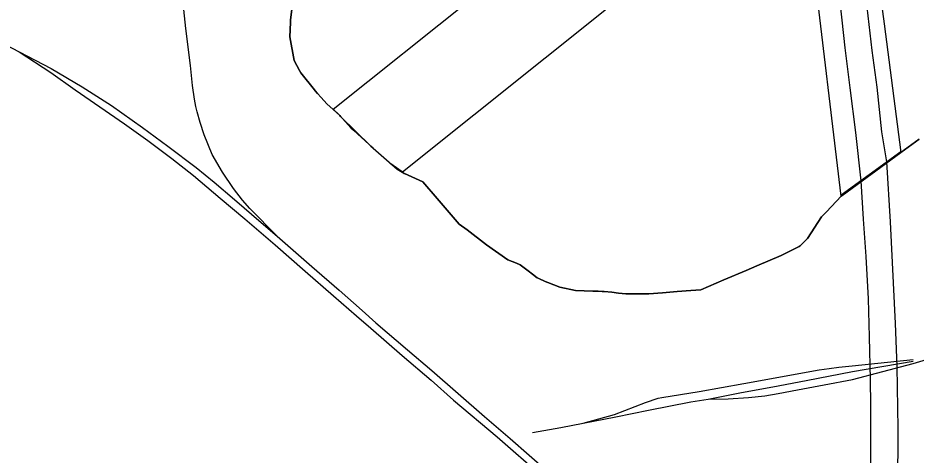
# Model space of a CAD drawing. Extents: x -2233 to 187241, y 4582 to 150524.
# Drawn here: x 98369 to 100056, y 59064 to 59885 of the extents above; entities that cross this region are included whole.
import ezdxf

# ---------------------------------------------------------------- set-up
doc = ezdxf.new("R2010")
doc.units = 0
for name, color, linetype in [('DV_X_Corp_Line', 7, 'Continuous'), ('GE_X_CL_2000', 7, 'Continuous'), ('RD_X_RR_1', 7, 'Continuous'), ('RW_X_Fee_RW', 7, 'Continuous')]:
    doc.layers.add(name, color=color, linetype=linetype)

msp = doc.modelspace()

# ---------------------------------------------------------------- linework, layer by layer
at = {"layer": 'DV_X_Corp_Line'}
for p, q in [((98880.8, 59880.2), (98885.9, 59922.2)), ((98880.8, 59880.2), (98885.9, 59922.2)), ((98885.9, 59922.2), (98880.8, 59880.2)), ((98885.9, 59922.2), (98880.8, 59880.2)), ((98880.6, 59876), (98880.8, 59880.2)), ((98880.6, 59876), (98880.8, 59880.2)), ((98880.8, 59880.2), (98880.6, 59876)), ((98880.8, 59880.2), (98880.6, 59876)), ((98879.2, 59848.8), (98880.6, 59876)), ((98879.2, 59848.8), (98880.6, 59876)), ((98880.6, 59876), (98879.2, 59848.8)), ((98880.6, 59876), (98879.2, 59848.8)), ((98887.7, 59804.6), (98879.2, 59848.8)), ((98887.7, 59804.6), (98879.2, 59848.8)), ((98879.2, 59848.8), (98887.7, 59804.6)), ((98879.2, 59848.8), (98887.7, 59804.6)), ((98897.9, 59785.6), (98887.7, 59804.6)), ((98897.9, 59785.6), (98887.7, 59804.6)), ((98887.7, 59804.6), (98897.9, 59785.6)), ((98887.7, 59804.6), (98897.9, 59785.6)), ((98900, 59781.5), (98897.9, 59785.6)), ((98900, 59781.5), (98897.9, 59785.6)), ((98897.9, 59785.6), (98900, 59781.5)), ((98897.9, 59785.6), (98900, 59781.5)), ((98925.5, 59749.5), (98900, 59781.5)), ((98925.5, 59749.5), (98900, 59781.5)), ((98900, 59781.5), (98925.5, 59749.5)), ((98900, 59781.5), (98925.5, 59749.5)), ((98926.9, 59747.9), (98925.5, 59749.5)), ((98926.9, 59747.9), (98925.5, 59749.5)), ((98925.5, 59749.5), (98926.9, 59747.9)), ((98925.5, 59749.5), (98926.9, 59747.9)), ((98931.6, 59742.8), (98926.9, 59747.9)), ((98931.6, 59742.8), (98926.9, 59747.9)), ((98926.9, 59747.9), (98931.6, 59742.8)), ((98926.9, 59747.9), (98931.6, 59742.8)), ((98938.6, 59734.9), (98931.6, 59742.8)), ((98938.6, 59734.9), (98931.6, 59742.8)), ((98931.6, 59742.8), (98938.6, 59734.9)), ((98931.6, 59742.8), (98938.6, 59734.9)), ((98949.2, 59723.3), (98938.6, 59734.9)), ((98949.2, 59723.3), (98938.6, 59734.9)), ((98938.6, 59734.9), (98949.2, 59723.3)), ((98938.6, 59734.9), (98949.2, 59723.3)), ((98960.8, 59712.6), (98949.2, 59723.3)), ((98960.8, 59712.6), (98949.2, 59723.3)), ((98949.2, 59723.3), (98960.8, 59712.6)), ((98949.2, 59723.3), (98960.8, 59712.6)), ((98961.2, 59712.9), (98960.8, 59712.6)), ((98961.2, 59712.9), (98960.8, 59712.6)), ((98960.8, 59712.6), (98961.2, 59712.9)), ((98960.8, 59712.6), (98961.2, 59712.9)), ((98970.7, 59703.6), (98961.2, 59712.9)), ((98970.7, 59703.6), (98961.2, 59712.9)), ((98961.2, 59712.9), (98970.7, 59703.6)), ((98961.2, 59712.9), (98970.7, 59703.6)), ((98973.3, 59701.1), (98970.7, 59703.6)), ((98973.3, 59701.1), (98970.7, 59703.6)), ((98970.7, 59703.6), (98973.3, 59701.1)), ((98970.7, 59703.6), (98973.3, 59701.1)), ((98974.7, 59699.6), (98973.3, 59701.1)), ((98974.7, 59699.6), (98973.3, 59701.1)), ((98973.3, 59701.1), (98974.7, 59699.6)), ((98973.3, 59701.1), (98974.7, 59699.6)), ((99031.6, 59643.8), (98974.7, 59699.6)), ((99031.6, 59643.8), (98974.7, 59699.6)), ((98974.7, 59699.6), (99031.6, 59643.8)), ((98974.7, 59699.6), (99031.6, 59643.8)), ((99036, 59639.8), (99031.6, 59643.8)), ((99036, 59639.8), (99031.6, 59643.8)), ((99031.6, 59643.8), (99036, 59639.8)), ((99031.6, 59643.8), (99036, 59639.8)), ((100061.8, 59657.2), (100027.4, 59632.1)), ((100061.8, 59657.2), (100027.4, 59632.1)), ((100027.4, 59632.1), (100061.8, 59657.2)), ((100027.4, 59632.1), (100061.8, 59657.2)), ((99069.2, 59610.7), (99036, 59639.8)), ((99069.2, 59610.7), (99036, 59639.8)), ((99036, 59639.8), (99069.2, 59610.7)), ((99036, 59639.8), (99069.2, 59610.7)), ((100027.3, 59633.2), (99915.2, 59551.5)), ((100027.3, 59633.2), (99915.2, 59551.5)), ((99915.2, 59551.5), (100027.3, 59633.2)), ((99915.2, 59551.5), (100027.3, 59633.2)), ((100027.4, 59632.1), (100027.3, 59633.2)), ((100027.4, 59632.1), (100027.3, 59633.2)), ((100027.3, 59633.2), (100027.4, 59632.1)), ((100027.3, 59633.2), (100027.4, 59632.1)), ((99090.7, 59595.4), (99069.2, 59610.7)), ((99090.7, 59595.4), (99069.2, 59610.7)), ((99069.2, 59610.7), (99090.7, 59595.4)), ((99069.2, 59610.7), (99090.7, 59595.4)), ((99090.3, 59595.1), (99090.7, 59595.4)), ((99090.3, 59595.1), (99090.7, 59595.4)), ((99090.7, 59595.4), (99090.3, 59595.1)), ((99090.7, 59595.4), (99090.3, 59595.1)), ((99094.5, 59592.6), (99090.3, 59595.1)), ((99094.5, 59592.6), (99090.3, 59595.1)), ((99090.3, 59595.1), (99094.5, 59592.6)), ((99090.3, 59595.1), (99094.5, 59592.6)), ((99094.9, 59592.4), (99094.5, 59592.6)), ((99094.9, 59592.4), (99094.5, 59592.6)), ((99094.5, 59592.6), (99094.9, 59592.4)), ((99094.5, 59592.6), (99094.9, 59592.4)), ((99129, 59576.9), (99094.9, 59592.4)), ((99129, 59576.9), (99094.9, 59592.4)), ((99094.9, 59592.4), (99129, 59576.9)), ((99094.9, 59592.4), (99129, 59576.9)), ((99156.1, 59545.6), (99129, 59576.9)), ((99156.1, 59545.6), (99129, 59576.9)), ((99129, 59576.9), (99156.1, 59545.6)), ((99129, 59576.9), (99156.1, 59545.6)), ((99197.8, 59497.4), (99156.1, 59545.6)), ((99197.8, 59497.4), (99156.1, 59545.6)), ((99156.1, 59545.6), (99197.8, 59497.4)), ((99156.1, 59545.6), (99197.8, 59497.4)), ((99915.3, 59549.6), (99887.4, 59520.4)), ((99915.3, 59549.6), (99887.4, 59520.4)), ((99887.4, 59520.4), (99915.3, 59549.6)), ((99887.4, 59520.4), (99915.3, 59549.6)), ((99915.2, 59551.5), (99915.1, 59551.3)), ((99915.2, 59551.5), (99915.1, 59551.3)), ((99915.1, 59551.3), (99915.2, 59551.5)), ((99915.1, 59551.3), (99915.2, 59551.5)), ((99915.1, 59551.3), (99915.3, 59549.6)), ((99915.1, 59551.3), (99915.3, 59549.6)), ((99915.3, 59549.6), (99915.1, 59551.3)), ((99915.3, 59549.6), (99915.1, 59551.3)), ((99878.3, 59511), (99851.7, 59470.3)), ((99878.3, 59511), (99851.7, 59470.3)), ((99851.7, 59470.3), (99878.3, 59511)), ((99851.7, 59470.3), (99878.3, 59511)), ((99887.4, 59520.4), (99878.3, 59511)), ((99887.4, 59520.4), (99878.3, 59511)), ((99878.3, 59511), (99887.4, 59520.4)), ((99878.3, 59511), (99887.4, 59520.4)), ((99212.3, 59486.4), (99197.8, 59497.4)), ((99212.3, 59486.4), (99197.8, 59497.4)), ((99197.8, 59497.4), (99212.3, 59486.4)), ((99197.8, 59497.4), (99212.3, 59486.4)), ((99249.2, 59458.2), (99212.3, 59486.4)), ((99249.2, 59458.2), (99212.3, 59486.4)), ((99212.3, 59486.4), (99249.2, 59458.2)), ((99212.3, 59486.4), (99249.2, 59458.2)), ((99289.1, 59430.2), (99249.2, 59458.2)), ((99289.1, 59430.2), (99249.2, 59458.2)), ((99249.2, 59458.2), (99289.1, 59430.2)), ((99249.2, 59458.2), (99289.1, 59430.2)), ((99838.3, 59456.4), (99836.4, 59455.5)), ((99838.3, 59456.4), (99836.4, 59455.5)), ((99836.4, 59455.5), (99838.3, 59456.4)), ((99836.4, 59455.5), (99838.3, 59456.4)), ((99851.7, 59470.3), (99838.3, 59456.4)), ((99851.7, 59470.3), (99838.3, 59456.4)), ((99838.3, 59456.4), (99851.7, 59470.3)), ((99838.3, 59456.4), (99851.7, 59470.3)), ((99836.4, 59455.5), (99802.4, 59438.6)), ((99836.4, 59455.5), (99802.4, 59438.6)), ((99802.4, 59438.6), (99836.4, 59455.5)), ((99802.4, 59438.6), (99836.4, 59455.5)), ((99305.2, 59423.7), (99289.1, 59430.2)), ((99305.2, 59423.7), (99289.1, 59430.2)), ((99289.1, 59430.2), (99305.2, 59423.7)), ((99289.1, 59430.2), (99305.2, 59423.7)), ((99311.9, 59420.9), (99305.2, 59423.7)), ((99311.9, 59420.9), (99305.2, 59423.7)), ((99305.2, 59423.7), (99311.9, 59420.9)), ((99305.2, 59423.7), (99311.9, 59420.9)), ((99802.4, 59438.6), (99756.6, 59418.7)), ((99802.4, 59438.6), (99756.6, 59418.7)), ((99756.6, 59418.7), (99802.4, 59438.6)), ((99756.6, 59418.7), (99802.4, 59438.6)), ((99327, 59409.6), (99311.9, 59420.9)), ((99327, 59409.6), (99311.9, 59420.9)), ((99311.9, 59420.9), (99327, 59409.6)), ((99311.9, 59420.9), (99327, 59409.6)), ((99335.6, 59403.1), (99327, 59409.6)), ((99335.6, 59403.1), (99327, 59409.6)), ((99327, 59409.6), (99335.6, 59403.1)), ((99327, 59409.6), (99335.6, 59403.1)), ((99736.7, 59410.2), (99694.9, 59393)), ((99736.7, 59410.2), (99694.9, 59393)), ((99694.9, 59393), (99736.7, 59410.2)), ((99694.9, 59393), (99736.7, 59410.2)), ((99756.6, 59418.7), (99736.7, 59410.2)), ((99756.6, 59418.7), (99736.7, 59410.2)), ((99736.7, 59410.2), (99756.6, 59418.7)), ((99736.7, 59410.2), (99756.6, 59418.7)), ((99344.3, 59396.6), (99335.6, 59403.1)), ((99344.3, 59396.6), (99335.6, 59403.1)), ((99335.6, 59403.1), (99344.3, 59396.6)), ((99335.6, 59403.1), (99344.3, 59396.6)), ((99347.4, 59395.2), (99344.3, 59396.6)), ((99347.4, 59395.2), (99344.3, 59396.6)), ((99344.3, 59396.6), (99347.4, 59395.2)), ((99344.3, 59396.6), (99347.4, 59395.2)), ((99359.1, 59389.7), (99347.4, 59395.2)), ((99359.1, 59389.7), (99347.4, 59395.2)), ((99347.4, 59395.2), (99359.1, 59389.7)), ((99347.4, 59395.2), (99359.1, 59389.7)), ((99364.4, 59387.6), (99359.1, 59389.7)), ((99364.4, 59387.6), (99359.1, 59389.7)), ((99359.1, 59389.7), (99364.4, 59387.6)), ((99359.1, 59389.7), (99364.4, 59387.6)), ((99694.9, 59393), (99651.4, 59374.2)), ((99694.9, 59393), (99651.4, 59374.2)), ((99651.4, 59374.2), (99694.9, 59393)), ((99651.4, 59374.2), (99694.9, 59393)), ((99386.8, 59378.7), (99364.4, 59387.6)), ((99386.8, 59378.7), (99364.4, 59387.6)), ((99364.4, 59387.6), (99386.8, 59378.7)), ((99364.4, 59387.6), (99386.8, 59378.7)), ((99416.3, 59372.8), (99386.8, 59378.7)), ((99416.3, 59372.8), (99386.8, 59378.7)), ((99386.8, 59378.7), (99416.3, 59372.8)), ((99386.8, 59378.7), (99416.3, 59372.8)), ((99448.4, 59371.7), (99416.3, 59372.8)), ((99448.4, 59371.7), (99416.3, 59372.8)), ((99416.3, 59372.8), (99448.4, 59371.7)), ((99416.3, 59372.8), (99448.4, 59371.7)), ((99458.5, 59371.3), (99448.4, 59371.7)), ((99458.5, 59371.3), (99448.4, 59371.7)), ((99448.4, 59371.7), (99458.5, 59371.3)), ((99448.4, 59371.7), (99458.5, 59371.3)), ((99633.1, 59372.7), (99607.3, 59370.7)), ((99633.1, 59372.7), (99607.3, 59370.7)), ((99607.3, 59370.7), (99633.1, 59372.7)), ((99607.3, 59370.7), (99633.1, 59372.7)), ((99651.4, 59374.2), (99633.1, 59372.7)), ((99651.4, 59374.2), (99633.1, 59372.7)), ((99633.1, 59372.7), (99651.4, 59374.2)), ((99633.1, 59372.7), (99651.4, 59374.2)), ((99466.2, 59371), (99458.5, 59371.3)), ((99466.2, 59371), (99458.5, 59371.3)), ((99458.5, 59371.3), (99466.2, 59371)), ((99458.5, 59371.3), (99466.2, 59371)), ((99470.2, 59370.9), (99466.2, 59371)), ((99470.2, 59370.9), (99466.2, 59371)), ((99466.2, 59371), (99470.2, 59370.9)), ((99466.2, 59371), (99470.2, 59370.9)), ((99484.2, 59369.3), (99470.2, 59370.9)), ((99484.2, 59369.3), (99470.2, 59370.9)), ((99470.2, 59370.9), (99484.2, 59369.3)), ((99470.2, 59370.9), (99484.2, 59369.3)), ((99496.7, 59367.8), (99484.2, 59369.3)), ((99496.7, 59367.8), (99484.2, 59369.3)), ((99484.2, 59369.3), (99496.7, 59367.8)), ((99484.2, 59369.3), (99496.7, 59367.8)), ((99510.5, 59366.2), (99496.7, 59367.8)), ((99510.5, 59366.2), (99496.7, 59367.8)), ((99496.7, 59367.8), (99510.5, 59366.2)), ((99496.7, 59367.8), (99510.5, 59366.2)), ((99533.3, 59366.4), (99510.5, 59366.2)), ((99533.3, 59366.4), (99510.5, 59366.2)), ((99510.5, 59366.2), (99533.3, 59366.4)), ((99510.5, 59366.2), (99533.3, 59366.4)), ((99554.2, 59366.6), (99533.3, 59366.4)), ((99554.2, 59366.6), (99533.3, 59366.4)), ((99533.3, 59366.4), (99554.2, 59366.6)), ((99533.3, 59366.4), (99554.2, 59366.6)), ((99579.3, 59368.5), (99554.2, 59366.6)), ((99579.3, 59368.5), (99554.2, 59366.6)), ((99554.2, 59366.6), (99579.3, 59368.5)), ((99554.2, 59366.6), (99579.3, 59368.5)), ((99607.3, 59370.7), (99579.3, 59368.5)), ((99607.3, 59370.7), (99579.3, 59368.5)), ((99579.3, 59368.5), (99607.3, 59370.7)), ((99579.3, 59368.5), (99607.3, 59370.7))]:
    msp.add_line(p, q, dxfattribs=at)
at = {"layer": 'GE_X_CL_2000'}
for points in [[(100001.3, 59614.4), (99991.8, 59670.7), (99982.6, 59754.6), (99973.5, 59823.2), (99964.3, 59904.8), (99953.6, 59984.9), (99936.8, 60089.4), (99926.2, 60132.9), (99925.2, 60137.9), (99889.6, 60321.2), (99873.5, 60394.5), (99841.5, 60524.1), (99826.3, 60595), (99819.2, 60628.4), (99809.5, 60665.2), (99789.6, 60740.7), (99767.5, 60832.2), (99732.4, 60965)], [(99691.3, 60936), (99732.4, 60767.4), (99742.4, 60727), (99748.1, 60703.3), (99756.1, 60669.8), (99789.6, 60524.1), (99808, 60454.7), (99817.1, 60412), (99833.9, 60338.8), (99853, 60251.1), (99861.9, 60206.9), (99866.7, 60183.2), (99881.2, 60110.7), (99889.6, 60059.6), (99901, 59989.5), (99913.2, 59909.4), (99922.4, 59828.5), (99931.5, 59753), (99942.2, 59669.1), (99952.3, 59578.8)], [(99998.4, 58539.5), (100003, 58605.8), (100010, 58685.7), (100015.1, 58766.7), (100017.4, 58838.4), (100020.3, 58922.4), (100021.8, 59000.4), (100022.5, 59113.4), (100020.3, 59229.7), (100017.4, 59310.7), (100008.2, 59501.4), (100001.3, 59614.4)], [(99952.3, 59578.8), (99956.7, 59506.7), (99961.3, 59436.5), (99965.8, 59357.2), (99968.1, 59285.5), (99970, 59205.8), (99970.4, 59157.4), (99970.4, 59064.7), (99970, 58971.3)]]:
    msp.add_lwpolyline(points, dxfattribs=at)
at = {"layer": 'RD_X_RR_1'}
for p, q in [((99041.1, 59312.2), (99100.4, 59261.1)), ((99031.6, 59302.1), (99090.5, 59250.8)), ((99936, 59231.2), (100050.5, 59243.1)), ((99936.6, 59220.3), (100050.4, 59240.1)), ((99936.2, 59205.4), (100050.4, 59235.8))]:
    msp.add_line(p, q, dxfattribs=at)
for points in [[(98696.8, 59757.4), (98692.6, 59795.4), (98684.2, 59864.8), (98676.2, 59943.1)], [(98317.7, 59848.3), (98371.1, 59821.2)], [(98371.1, 59821.2), (98430.3, 59782), (98476, 59749.7), (98522.3, 59717.4), (98568.9, 59685.4), (98612.7, 59654.2), (98657.5, 59620.8), (98698.4, 59588.8), (98748.6, 59546), (98795, 59507.5), (98851.6, 59458.6), (98908.4, 59409.1), (98961.5, 59362.9), (99005, 59324.8), (99031.6, 59302.1)], [(98371.1, 59821.2), (98431.2, 59789.7), (98489.6, 59755.4), (98544.7, 59720.4), (98602.4, 59679), (98650.5, 59643.9), (98703.6, 59603.6), (98737.4, 59576), (98775.3, 59543.8), (98825.8, 59500.4), (98855.6, 59474.6)], [(98855.6, 59474.6), (98804.6, 59526.7), (98790.3, 59542.6), (98773.7, 59564), (98753, 59595), (98733.8, 59628.1), (98718.4, 59665.3), (98710.7, 59688.1), (98705.3, 59708.5), (98703, 59718.2), (98700.5, 59732), (98696.8, 59757.4)], [(100050.4, 59235.8), (100104.7, 59252), (100142.7, 59259.1), (100168.5, 59264.5), (100196, 59272.6), (100222.9, 59282.4), (100244.4, 59293.3), (100258.1, 59302.3), (100279.4, 59319), (100293.5, 59331.6), (100305.8, 59344.4), (100314, 59353.9), (100322.6, 59365.4), (100335.7, 59384), (100353.8, 59413.2), (100380.3, 59457.9), (100405.9, 59504.4), (100423.5, 59536.6)], [(98855.6, 59474.6), (98920.8, 59417.5), (98972, 59373.3), (99015.6, 59334.9), (99041.1, 59312.2)], [(99100.4, 59261.1), (99146.1, 59222.3), (99195.9, 59179), (99245, 59135.9), (99293.1, 59094.7), (99364.7, 59032.1), (99419, 58985.3), (99481.5, 58930.7), (99522, 58896)], [(99090.5, 59250.8), (99144.7, 59204), (99186.8, 59166.9), (99268.8, 59097.8), (99353.5, 59023.8), (99436.3, 58952.2), (99503.8, 58893.3), (99573.1, 58833.7), (99642.3, 58773.4), (99716.6, 58709.5), (99801.1, 58636.1), (99873.6, 58573.4), (99906.3, 58544.8)], [(99430.7, 59123.6), (99489.3, 59139.9), (99547.7, 59162.2), (99571.4, 59170.5), (99578, 59172), (99648.2, 59183.3), (99732.3, 59198.2), (99874.1, 59223.4), (99892.4, 59226.2), (99910.9, 59228.7), (99923.4, 59230.1), (99936, 59231.2)], [(99665.4, 59168.9), (99728.2, 59181.1), (99786.7, 59191.9), (99849.4, 59203.8), (99936.6, 59220.3)], [(99665.4, 59168.9), (99702.8, 59169.1), (99741.2, 59171.5), (99771.5, 59174.9), (99796.8, 59179.4), (99833.1, 59186.3), (99883.2, 59195.7), (99936.2, 59205.4)], [(99430.7, 59123.6), (99491.9, 59135.6), (99553.5, 59147.8), (99633.1, 59163.3), (99665.4, 59168.9)], [(99335.4, 59105.8), (99388.3, 59115.6), (99430.7, 59123.6)]]:
    msp.add_lwpolyline(points, dxfattribs=at)
at = {"layer": 'RW_X_Fee_RW'}
msp.add_line((99654.7, 60267.6), (98960.8, 59712.6), dxfattribs=at)
for points in [[(99915.3, 59549.6), (99863.2, 59985.1), (99851.2, 60085.4), (99842.1, 60173.3)], [(99090.3, 59595.1), (99090.9, 59595.6), (99764.6, 60133.9)], [(99973.2, 60049.6), (99987.4, 59938.9), (99995.9, 59873.7), (100027.4, 59632.1)], [(98960.8, 59712.6), (98973.3, 59701.1), (98994.3, 59678), (98999.1, 59673.6), (99036, 59639.8), (99081.1, 59600.4), (99090.3, 59595.1)], [(99915.3, 59549.6), (99916.9, 59550.8), (100027.4, 59632.1)]]:
    msp.add_lwpolyline(points, dxfattribs=at)

doc.saveas('drawing.dxf')
